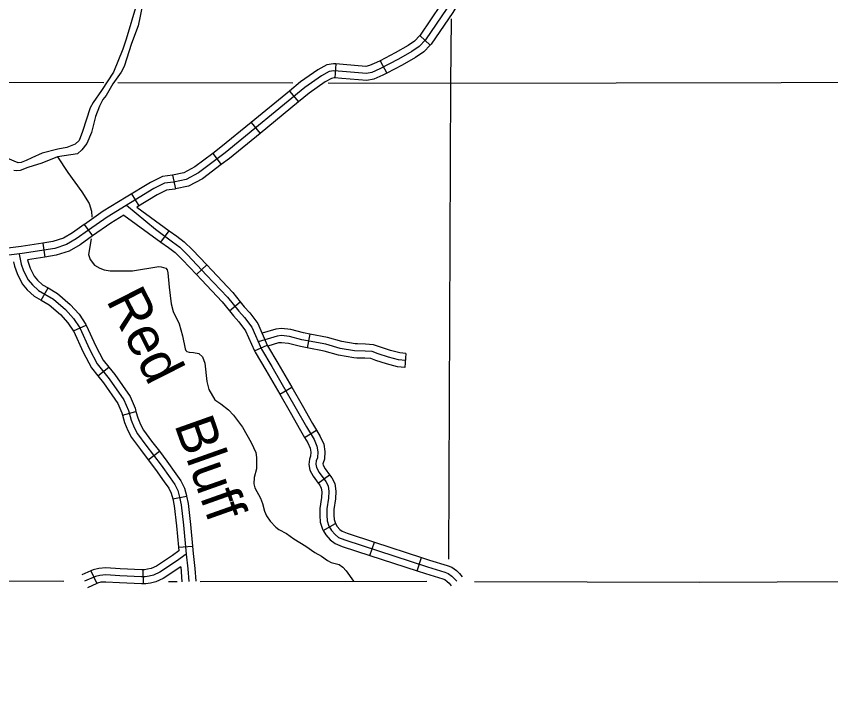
# Model space of a CAD drawing. Extents: x -19 to 366, y -4 to 359.
# Drawn here: x 129.595 to 131.239, y 197.843 to 199.218 of the extents above; entities that cross this region are included whole.
import ezdxf

# ---------------------------------------------------------------- set-up
doc = ezdxf.new("R2010")
doc.units = 0
for name, color, linetype in [('Level 2', 7, 'Continuous'), ('Level 32', 7, 'Continuous'), ('Level 35', 7, 'Continuous'), ('Level 45', 7, 'Continuous'), ('Level 5', 7, 'Continuous'), ('Level 60', 7, 'Continuous')]:
    doc.layers.add(name, color=color, linetype=linetype)

msp = doc.modelspace()

# ---------------------------------------------------------------- linework, layer by layer
at = {"layer": 'Level 2'}
for points in [[(129.0073, 198.0861), (129.0482, 198.0855), (129.434, 198.0792), (129.4695, 198.0791), (129.6913, 198.0783)], [(129.9021, 198.0778), (129.92, 198.0778)], [(129.9664, 198.0778), (130.424, 198.0784)], [(130.5198, 198.0781), (130.9745, 198.0766), (131.4426, 198.0787), (131.466, 198.0787), (131.7638, 198.0787), (132.3344, 198.0804)]]:
    msp.add_lwpolyline(points, dxfattribs=at)
at = {"layer": 'Level 32'}
for p, q in [((130.4096, 199.1795), (130.4302, 199.16)), ((130.2404, 199.1222), (130.2379, 199.0939)), ((130.3297, 199.1288), (130.3428, 199.1036)), ((130.1465, 199.0674), (130.1645, 199.0455)), ((130.0691, 199.004), (130.0871, 198.9821)), ((129.9917, 198.9416), (130.0089, 198.919)), ((129.9105, 198.8979), (129.9164, 198.8701)), ((129.8277, 198.8598), (129.8425, 198.8356)), ((129.7323, 198.7983), (129.7489, 198.7752)), ((129.8872, 198.7628), (129.9039, 198.7857)), ((129.6485, 198.7606), (129.6531, 198.7325)), ((129.9589, 198.6974), (129.9796, 198.7168)), ((129.6453, 198.6454), (129.6594, 198.6701)), ((130.0252, 198.624), (130.0473, 198.6419)), ((129.7106, 198.5835), (129.7365, 198.5952)), ((130.0758, 198.5433), (130.1018, 198.5547)), ((129.7598, 198.4928), (129.7819, 198.5106)), ((130.1268, 198.4555), (130.1515, 198.4697)), ((129.8093, 198.4135), (129.8367, 198.4211)), ((130.1769, 198.3686), (130.2012, 198.3833)), ((129.8617, 198.3232), (129.8843, 198.3405)), ((130.2047, 198.276), (130.2276, 198.2929)), ((129.911, 198.2447), (129.9389, 198.2501)), ((130.2145, 198.1808), (130.2393, 198.1948)), ((129.9225, 198.1468), (129.9507, 198.1494)), ((130.3089, 198.1304), (130.3178, 198.1574)), ((130.4039, 198.0992), (130.4128, 198.1261)), ((129.7457, 198.0996), (129.7576, 198.0738)), ((129.8505, 198.1014), (129.8515, 198.073))]:
    msp.add_line(p, q, dxfattribs=at)
for points in [[(130.464, 199.2602), (130.4523, 199.2419), (130.4101, 199.1801), (130.4096, 199.1795)], [(130.4641, 199.2341), (130.4212, 199.1712), (130.4082, 199.1574), (130.3937, 199.1475), (130.3669, 199.1321), (130.3286, 199.1122), (130.3125, 199.1053), (130.3018, 199.103), (130.2535, 199.1068), (130.2359, 199.1084), (130.2267, 199.1068), (130.2114, 199.0984), (130.1777, 199.0747), (130.0168, 198.9428), (129.9632, 198.9022), (129.938, 198.8892), (129.9127, 198.8838), (129.8943, 198.8815), (129.8729, 198.8708), (129.7784, 198.813), (129.7408, 198.7869), (129.7163, 198.7693), (129.6964, 198.7578), (129.6727, 198.7501), (129.6068, 198.7394), (129.2966, 198.7015)], [(130.4879, 199.2449), (130.476, 199.2262), (130.4323, 199.1623), (130.4302, 199.16)], [(130.4096, 199.1795), (130.3989, 199.1683), (130.3861, 199.1595), (130.3601, 199.1446), (130.3297, 199.1288)], [(130.4302, 199.16), (130.4175, 199.1466), (130.4012, 199.1354), (130.3737, 199.1197), (130.3428, 199.1036)], [(130.2404, 199.1222), (130.2353, 199.1227), (130.222, 199.1205), (130.2038, 199.1105), (130.1691, 199.086), (130.1465, 199.0674)], [(130.3297, 199.1288), (130.3225, 199.1251), (130.3082, 199.1189), (130.3008, 199.1173), (130.2547, 199.121), (130.2404, 199.1222)], [(130.3428, 199.1036), (130.3347, 199.0994), (130.3168, 199.0917), (130.3027, 199.0887), (130.2523, 199.0927), (130.2379, 199.0939)], [(130.2379, 199.0939), (130.2365, 199.0941), (130.2314, 199.0932), (130.2189, 199.0863), (130.1863, 199.0633), (130.1645, 199.0455)], [(130.1465, 199.0674), (130.0691, 199.004)], [(130.1645, 199.0455), (130.0871, 198.9821)], [(130.0691, 199.004), (130.0081, 198.954), (129.9917, 198.9416)], [(130.0871, 198.9821), (130.0256, 198.9317), (130.0089, 198.919)], [(129.9917, 198.9416), (129.9556, 198.9143), (129.9331, 198.9027), (129.9105, 198.8979)], [(130.0089, 198.919), (129.9708, 198.8902), (129.9428, 198.8757), (129.9164, 198.8701)], [(129.9105, 198.8979), (129.9103, 198.8979), (129.8901, 198.8953), (129.866, 198.8832), (129.817, 198.8533)], [(129.9164, 198.8701), (129.915, 198.8698), (129.8985, 198.8677), (129.8798, 198.8584), (129.8387, 198.8333)], [(129.817, 198.8533), (129.7706, 198.8249), (129.7326, 198.7985), (129.7323, 198.7983)], [(129.8179, 198.8371), (129.876, 198.7885), (129.9108, 198.7631), (129.925, 198.7525), (129.9409, 198.7371), (129.9793, 198.6963), (130.0213, 198.6514), (130.0443, 198.6231), (130.0555, 198.6106), (130.0703, 198.5911), (130.0898, 198.5468), (130.111, 198.5114), (130.1601, 198.4263), (130.1807, 198.3896), (130.1961, 198.3642), (130.202, 198.3506), (130.2038, 198.3394), (130.2032, 198.3276), (130.2007, 198.3211), (130.1998, 198.3143), (130.2013, 198.3075), (130.2063, 198.2977), (130.2199, 198.2794), (130.2243, 198.2708), (130.2261, 198.2593), (130.2252, 198.246), (130.2222, 198.2241), (130.2219, 198.2114), (130.2228, 198.2002), (130.2261, 198.1893), (130.2311, 198.1804), (130.2385, 198.1724), (130.2456, 198.1668), (130.258, 198.1621), (130.4251, 198.1071), (130.4603, 198.0968), (130.4671, 198.0941), (130.4742, 198.0888), (130.4792, 198.0841), (130.484, 198.0782)], [(129.8387, 198.8333), (129.9039, 198.7857)], [(129.8125, 198.8172), (129.7861, 198.8011), (129.749, 198.7753), (129.7489, 198.7752)], [(129.8125, 198.8172), (129.8872, 198.7628)], [(129.7323, 198.7983), (129.7086, 198.7812), (129.6906, 198.7708), (129.6693, 198.764), (129.6485, 198.7606)], [(129.7489, 198.7752), (129.724, 198.7573), (129.7022, 198.7447), (129.676, 198.7363), (129.6531, 198.7325)], [(129.9039, 198.7857), (129.9193, 198.7745), (129.9342, 198.7633), (129.951, 198.7471), (129.9796, 198.7168)], [(129.6485, 198.7606), (129.6048, 198.7535), (129.5501, 198.7468)], [(129.8872, 198.7628), (129.9024, 198.7517), (129.9158, 198.7416), (129.9308, 198.7271), (129.9589, 198.6974)], [(129.6008, 198.7386), (129.6054, 198.7181), (129.6101, 198.7048), (129.6191, 198.6864), (129.6277, 198.6762), (129.6398, 198.6649), (129.67, 198.6476), (129.6943, 198.6269), (129.7107, 198.6085), (129.7234, 198.5897), (129.7429, 198.5467), (129.7586, 198.5169), (129.7826, 198.4871), (129.8126, 198.4441), (129.8215, 198.4227), (129.827, 198.4031), (129.8333, 198.3885), (129.8398, 198.376), (129.857, 198.3527), (129.8878, 198.3125), (129.9056, 198.2869), (129.9152, 198.2733), (129.9212, 198.2611), (129.9249, 198.2477), (129.9277, 198.2328), (129.9325, 198.1913), (129.938, 198.133), (129.9417, 198.103), (129.9432, 198.0778)], [(129.5897, 198.723), (129.5917, 198.7142), (129.597, 198.6993), (129.6071, 198.6786), (129.6174, 198.6664), (129.6313, 198.6534), (129.6453, 198.6454)], [(129.6531, 198.7325), (129.618, 198.7268)], [(129.618, 198.7268), (129.619, 198.7221), (129.6232, 198.7103), (129.6311, 198.6942), (129.638, 198.686), (129.6483, 198.6764), (129.6594, 198.6701)], [(129.9796, 198.7168), (129.9897, 198.7061), (130.032, 198.6608), (130.0473, 198.6419)], [(129.9589, 198.6974), (129.969, 198.6866), (130.0105, 198.6421), (130.0252, 198.624)], [(129.6594, 198.6701), (129.6782, 198.6593), (129.7042, 198.637), (129.7219, 198.6172), (129.7358, 198.5967), (129.7365, 198.5952)], [(129.6453, 198.6454), (129.6618, 198.636), (129.6843, 198.6167), (129.6995, 198.5997), (129.7109, 198.5828), (129.7106, 198.5835)], [(130.0473, 198.6419), (130.0551, 198.6323), (130.0665, 198.6197), (130.0826, 198.5984), (130.1018, 198.5547)], [(130.0252, 198.624), (130.0335, 198.6138), (130.0446, 198.6016), (130.058, 198.5839), (130.0758, 198.5433)], [(129.7365, 198.5952), (129.7557, 198.5529), (129.7705, 198.5247), (129.7819, 198.5106)], [(129.7106, 198.5835), (129.7302, 198.5404), (129.7467, 198.509), (129.7598, 198.4928)], [(130.0758, 198.5433), (130.0771, 198.5403), (130.0988, 198.5042), (130.1268, 198.4555)], [(130.1018, 198.5547), (130.1024, 198.5534), (130.1233, 198.5186), (130.1515, 198.4697)], [(129.7819, 198.5106), (129.794, 198.4956), (129.8252, 198.451), (129.835, 198.4274), (129.8367, 198.4211)], [(129.7598, 198.4928), (129.7713, 198.4786), (129.8001, 198.4373), (129.8081, 198.4181), (129.8093, 198.4135)], [(130.1515, 198.4697), (130.1724, 198.4333), (130.193, 198.3968), (130.2012, 198.3833)], [(130.1268, 198.4555), (130.1477, 198.4192), (130.1685, 198.3825), (130.1769, 198.3686)], [(129.8093, 198.4135), (129.8136, 198.3984), (129.8204, 198.3824), (129.8277, 198.3684), (129.8457, 198.3442), (129.8617, 198.3232)], [(129.8367, 198.4211), (129.8404, 198.4079), (129.8461, 198.3946), (129.8519, 198.3835), (129.8684, 198.3613), (129.8843, 198.3405)], [(130.2012, 198.3833), (130.2088, 198.3707), (130.2158, 198.3546), (130.218, 198.3401), (130.2173, 198.3246), (130.2145, 198.3175), (130.2142, 198.3149), (130.2148, 198.3123), (130.2184, 198.3053), (130.2276, 198.2929)], [(130.1769, 198.3686), (130.1835, 198.3577), (130.1883, 198.3466), (130.1895, 198.3386), (130.1891, 198.3306), (130.1868, 198.3246), (130.1854, 198.3137), (130.1878, 198.3026), (130.1942, 198.2902), (130.2047, 198.276)], [(129.8843, 198.3405), (129.8993, 198.3209), (129.9172, 198.2951), (129.9275, 198.2806), (129.9346, 198.2661), (129.9387, 198.251), (129.9389, 198.2501)], [(129.8617, 198.3232), (129.8763, 198.3041), (129.8939, 198.2787), (129.903, 198.266), (129.9079, 198.256), (129.911, 198.2445), (129.911, 198.2447)], [(130.2276, 198.2929), (130.232, 198.2869), (130.238, 198.2753), (130.2404, 198.2599), (130.2393, 198.2446), (130.2364, 198.223), (130.2362, 198.2118), (130.2369, 198.2028), (130.2392, 198.1949), (130.2393, 198.1948)], [(130.2047, 198.276), (130.2078, 198.2719), (130.2106, 198.2664), (130.2118, 198.2587), (130.2111, 198.2474), (130.2081, 198.2253), (130.2077, 198.211), (130.2088, 198.1976), (130.2129, 198.1837), (130.2145, 198.1808)], [(129.9389, 198.2501), (129.9418, 198.235), (129.9467, 198.1927), (129.9507, 198.1494)], [(129.911, 198.2447), (129.9137, 198.2307), (129.9184, 198.1898), (129.9225, 198.1468)], [(130.2145, 198.1808), (130.2196, 198.172), (130.2288, 198.162), (130.2385, 198.1543), (130.2532, 198.1487), (130.3089, 198.1304)], [(130.2393, 198.1948), (130.2426, 198.1888), (130.2482, 198.1829), (130.2527, 198.1793), (130.2627, 198.1755), (130.3178, 198.1574)], [(129.9507, 198.1494), (129.9521, 198.1345), (129.9558, 198.1043), (129.9574, 198.0787)], [(130.3178, 198.1574), (130.4128, 198.1261)], [(129.938, 198.133), (129.9187, 198.1187), (129.8848, 198.0965), (129.872, 198.0907), (129.8631, 198.0886), (129.8555, 198.0873), (129.8482, 198.0871), (129.8044, 198.0894), (129.7759, 198.091), (129.7637, 198.0902), (129.7548, 198.0881), (129.7331, 198.0782)], [(129.9231, 198.1396), (129.9106, 198.1303), (129.8779, 198.109), (129.8674, 198.1042), (129.8603, 198.1025), (129.8541, 198.1015), (129.8505, 198.1014)], [(129.9225, 198.1468), (129.9231, 198.1396)], [(130.3089, 198.1304), (130.4039, 198.0992)], [(130.4128, 198.1261), (130.4294, 198.1207), (130.4649, 198.1102), (130.474, 198.1066), (130.4833, 198.0997), (130.4896, 198.0938), (130.495, 198.0872)], [(129.7457, 198.0996), (129.7272, 198.0911)], [(129.8505, 198.1014), (129.8484, 198.1013), (129.8052, 198.1036), (129.7759, 198.1052), (129.7616, 198.1043), (129.7502, 198.1016), (129.7457, 198.0996)], [(129.9272, 198.1072), (129.8916, 198.084), (129.8766, 198.0772), (129.8659, 198.0747), (129.857, 198.0732), (129.8515, 198.073)], [(129.9272, 198.1072), (129.9291, 198.0769)], [(130.4039, 198.0992), (130.4209, 198.0936), (130.4557, 198.0833), (130.4601, 198.0816), (130.465, 198.0779), (130.4688, 198.0744), (130.473, 198.0692)], [(129.7576, 198.0738), (129.739, 198.0653)], [(129.8515, 198.073), (129.8481, 198.0728), (129.8036, 198.0752), (129.776, 198.0767), (129.7658, 198.0761), (129.7594, 198.0746), (129.7576, 198.0738)]]:
    msp.add_lwpolyline(points, dxfattribs=at)
at = {"layer": 'Level 35'}
for points in [[(129.8376, 199.2422), (129.8172, 199.1725), (129.8103, 199.1519), (129.7911, 199.1057), (129.7674, 199.0689), (129.7501, 199.0443), (129.7446, 199.0336), (129.7291, 198.986), (129.7218, 198.968), (129.714, 198.9603), (129.6971, 198.9536), (129.6794, 198.9506), (129.6478, 198.9421), (129.6264, 198.9327), (129.6151, 198.9272), (129.6053, 198.9236), (129.5989, 198.9224), (129.5784, 198.9315)], [(129.8501, 199.2417), (129.841, 199.1994), (129.8275, 199.1635), (129.8128, 199.117), (129.8069, 199.1059), (129.7903, 199.0822), (129.7763, 199.0588), (129.77, 199.0503), (129.763, 199.0373), (129.7554, 199.0163), (129.7469, 198.984), (129.7374, 198.9614), (129.7278, 198.9488), (129.7185, 198.941), (129.6781, 198.9347), (129.6466, 198.922), (129.6184, 198.9132), (129.6033, 198.9073), (129.5954, 198.9064), (129.5905, 198.9071)], [(129.6781, 198.9347), (129.6992, 198.9032), (129.7276, 198.8639), (129.7421, 198.8403), (129.7469, 198.8249), (129.7479, 198.8133)], [(129.7462, 198.7694), (129.7407, 198.7379), (129.744, 198.7273), (129.7532, 198.7165), (129.7636, 198.7103), (129.7727, 198.707), (129.7845, 198.7046), (129.8299, 198.7047), (129.883, 198.7134), (129.8879, 198.7127), (129.8967, 198.7099), (129.8994, 198.7065), (129.9014, 198.7005), (129.9039, 198.6721), (129.9076, 198.638), (129.9117, 198.6229), (129.9239, 198.5981), (129.9308, 198.5736), (129.9358, 198.5475), (129.9374, 198.5441), (129.9397, 198.5419), (129.9443, 198.5405), (129.9526, 198.5402), (129.9636, 198.5382), (129.971, 198.5315), (129.9754, 198.5187), (129.9795, 198.4816), (129.9836, 198.465), (129.9961, 198.4444), (130.008, 198.4366), (130.0234, 198.4244), (130.0334, 198.4136), (130.0517, 198.3893), (130.0693, 198.3582), (130.0784, 198.3379), (130.0797, 198.328), (130.0798, 198.3053), (130.0756, 198.2874), (130.0747, 198.2748), (130.0768, 198.2665), (130.0882, 198.2459), (130.0922, 198.2349), (130.0959, 198.2195), (130.1002, 198.2101), (130.1076, 198.1996), (130.1188, 198.1877), (130.1253, 198.1829), (130.1403, 198.1744), (130.1556, 198.1637), (130.1797, 198.1494), (130.1977, 198.1361), (130.2115, 198.1288), (130.2234, 198.1203), (130.231, 198.1163), (130.2466, 198.1121), (130.2543, 198.1069), (130.2612, 198.0994)], [(130.2612, 198.0994), (130.2758, 198.0782)]]:
    msp.add_lwpolyline(points, dxfattribs=at)
at = {"layer": 'Level 45'}
for p, q in [((130.1879, 198.5772), (130.1825, 198.5493)), ((130.3816, 198.5381), (130.3791, 198.5098))]:
    msp.add_line(p, q, dxfattribs=at)
for points in [[(130.1879, 198.5772), (130.1749, 198.5797), (130.1492, 198.5864), (130.1303, 198.5882), (130.1191, 198.5872), (130.0912, 198.5788)], [(130.2835, 198.5572), (130.2793, 198.5573), (130.2522, 198.562), (130.2231, 198.5704), (130.1879, 198.5772)], [(130.3804, 198.5239), (130.3669, 198.5251), (130.3462, 198.5305), (130.3254, 198.5374), (130.3131, 198.5416), (130.2993, 198.5424), (130.2778, 198.5432), (130.249, 198.5482), (130.2198, 198.5566), (130.1717, 198.5658), (130.1468, 198.5724), (130.1303, 198.5739), (130.1218, 198.5731), (130.0833, 198.5616)], [(130.1825, 198.5493), (130.1686, 198.552), (130.1443, 198.5583), (130.1302, 198.5597), (130.1245, 198.5591), (130.1029, 198.5527)], [(130.2824, 198.5288), (130.2763, 198.529), (130.2458, 198.5343), (130.2164, 198.5428), (130.1825, 198.5493)], [(130.3816, 198.5381), (130.3693, 198.5391), (130.3502, 198.5441), (130.33, 198.5509), (130.3159, 198.5557), (130.2999, 198.5566), (130.2835, 198.5572)], [(130.3791, 198.5098), (130.3645, 198.511), (130.3421, 198.5169), (130.3209, 198.5239), (130.3104, 198.5276), (130.2986, 198.5282), (130.2824, 198.5288)]]:
    msp.add_lwpolyline(points, dxfattribs=at)
at = {"layer": 'Level 5'}
for points in [[(130.472, 199.0833), (130.4736, 199.213)], [(129.4687, 199.0856), (129.7722, 199.0849)], [(129.8001, 199.0848), (130.1533, 199.084)], [(130.2248, 199.0838), (130.472, 199.0833)], [(130.472, 199.0833), (131.4723, 199.0854)], [(130.4681, 198.1228), (130.472, 199.0833)]]:
    msp.add_lwpolyline(points, dxfattribs=at)
at = {"layer": 'Level 60'}
for points in [[(132.1027, 1.3746), (131.9232, 9.99), (131.7429, 18.6056), (131.5621, 27.2214), (131.3806, 35.8373), (131.1985, 44.4533), (131.0158, 53.0695), (130.8324, 61.6859), (130.6485, 70.3024), (130.4639, 78.919), (130.2786, 87.5358), (130.0928, 96.1527), (129.9063, 104.7698), (129.7193, 113.387), (129.5316, 122.0044), (129.3433, 130.6219), (129.1543, 139.2396), (128.9648, 147.8575), (128.7746, 156.4754), (128.5838, 165.0936), (128.3925, 173.7119), (128.2005, 182.3303), (128.0078, 190.9489), (127.8146, 199.5676), (127.6208, 208.1865), (127.4264, 216.8056), (127.2313, 225.4247), (127.0357, 234.0441), (126.8394, 242.6636), (126.6425, 251.2833), (126.4451, 259.9031), (126.247, 268.523), (126.0483, 277.1431), (125.849, 285.7634), (125.6492, 294.3838), (125.4487, 303.0044), (125.2476, 311.6252), (125.0459, 320.2461), (124.8437, 328.8671), (124.6408, 337.4883), (124.4373, 346.1097)], [(0, 198.1326), (7.1014, 198.137), (14.2028, 198.1503), (21.3042, 198.1724), (28.4055, 198.2034), (35.5068, 198.2433), (42.6081, 198.292), (49.7092, 198.3496), (56.8103, 198.4161), (63.9113, 198.4913), (71.0123, 198.5755), (78.1131, 198.6685), (85.2137, 198.7704), (92.3143, 198.8811), (99.4147, 199.0007), (106.5149, 199.1291), (113.615, 199.2664), (120.7149, 199.4126), (127.8146, 199.5676), (134.9141, 199.7315), (142.0135, 199.9042), (149.1125, 200.0858), (156.2114, 200.2762), (163.31, 200.4755), (170.4084, 200.6837), (177.5065, 200.9007), (184.6043, 201.1265), (191.7018, 201.3612), (198.799, 201.6048), (205.896, 201.8572), (212.9926, 202.1185), (220.0888, 202.3886), (227.1848, 202.6676), (234.2803, 202.9554), (241.3755, 203.2521), (248.4704, 203.5576), (255.5648, 203.872), (262.6589, 204.1952), (269.7525, 204.5273), (276.8457, 204.8682), (283.9385, 205.218), (291.0309, 205.5766), (298.1228, 205.9441), (305.2142, 206.3204), (312.3051, 206.7056), (319.3956, 207.0996), (326.4856, 207.5024), (333.5751, 207.9141), (340.664, 208.3347)], [(0, 189.5162), (7.1121, 189.5206), (14.2243, 189.5339), (21.3364, 189.556), (28.4484, 189.5869), (35.5605, 189.6267), (42.6725, 189.6754), (49.7844, 189.7329), (56.8962, 189.7992), (64.0079, 189.8744), (71.1196, 189.9584), (78.2311, 190.0512), (85.3425, 190.1529), (92.4538, 190.2635), (99.5649, 190.3829), (106.6759, 190.5111), (113.7867, 190.6482), (120.8974, 190.7941), (128.0078, 190.9489), (135.1181, 191.1125), (142.2282, 191.2849), (149.338, 191.4662), (156.4476, 191.6563), (163.5569, 191.8553), (170.666, 192.0631), (177.7749, 192.2798), (184.8835, 192.5053), (191.9917, 192.7396), (199.0997, 192.9828), (206.2074, 193.2348), (213.3147, 193.4956), (220.4218, 193.7653), (227.5285, 194.0438), (234.6348, 194.3312), (241.7408, 194.6274), (248.8464, 194.9324), (255.9516, 195.2463), (263.0564, 195.569), (270.1608, 195.9005), (277.2648, 196.2409), (284.3683, 196.5901), (291.4715, 196.9481), (298.5741, 197.315), (305.6763, 197.6907), (312.7781, 198.0753), (319.8793, 198.4686), (326.9801, 198.8708), (334.0804, 199.2818), (341.1801, 199.7017)]]:
    msp.add_spline(points, degree=3, dxfattribs=at)

# ---------------------------------------------------------------- texts
at = {"layer": 'Level 35'}
for s, rotation, p in [('Red', 296.8463, (129.7759, 198.6453)), ('Bluff', 289.5221, (129.9136, 198.3946))]:
    msp.add_text(s, height=0.08, rotation=rotation, dxfattribs=at).set_placement(p)

doc.saveas('drawing.dxf')
